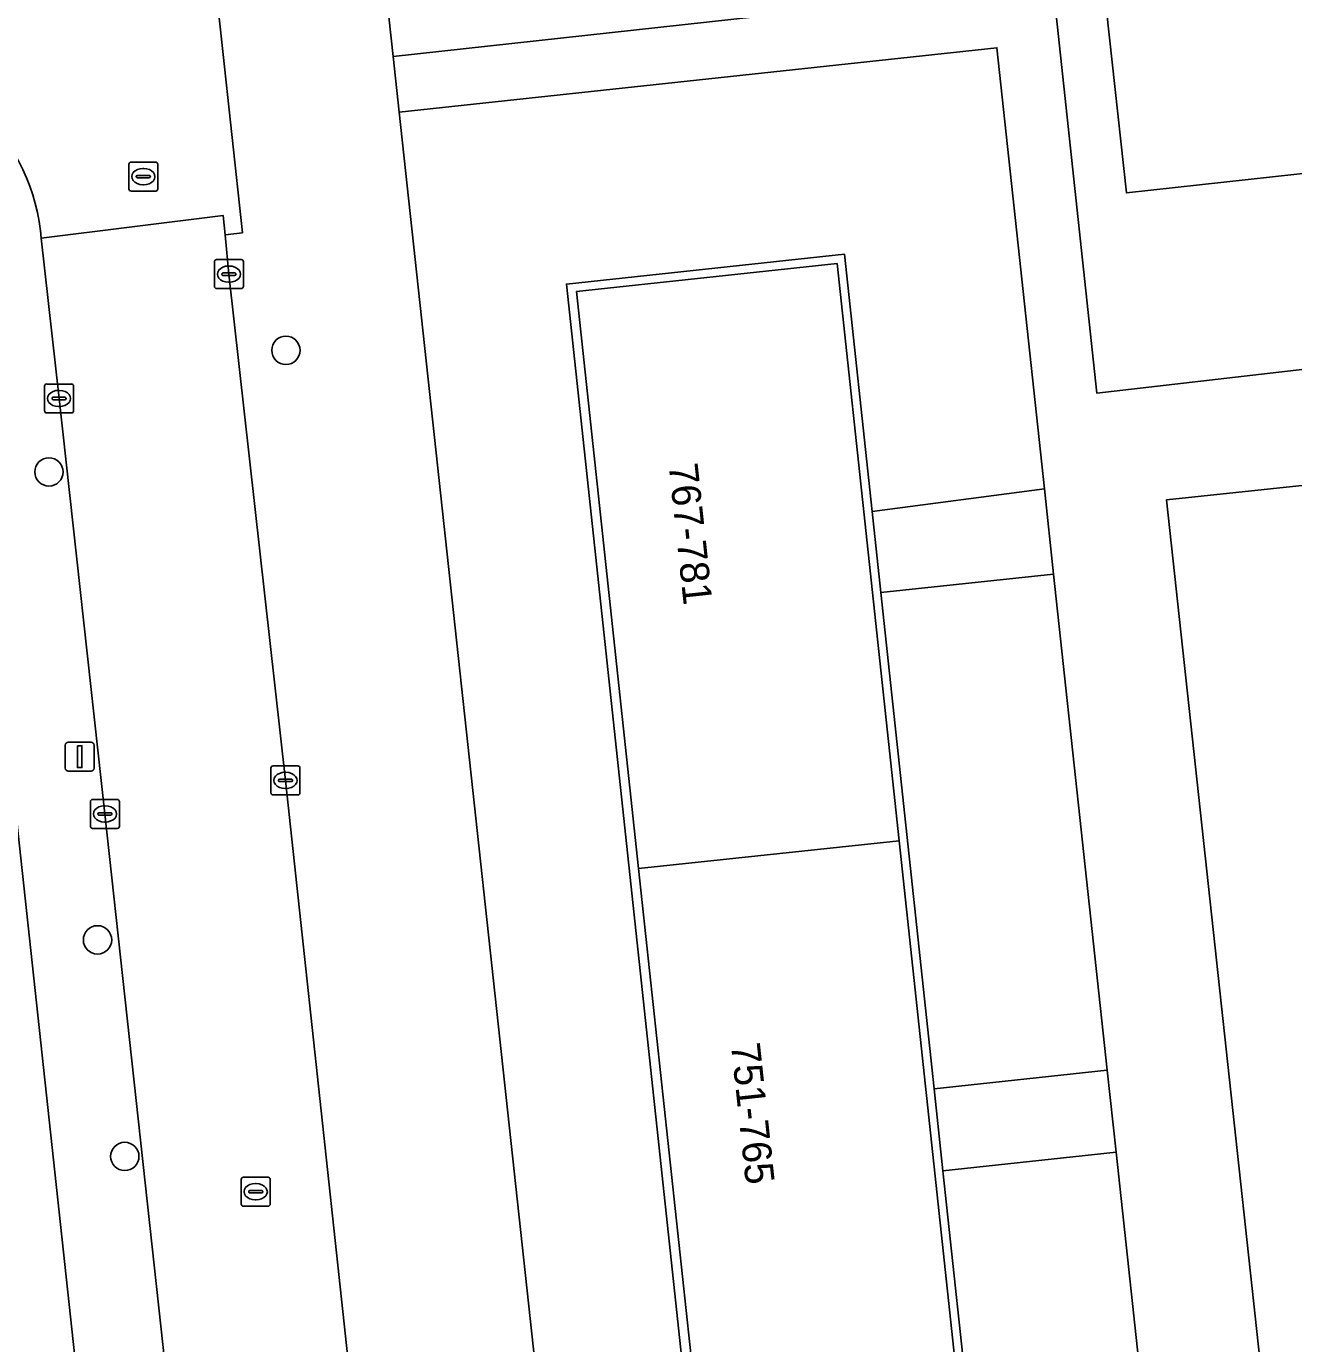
# Model space of a CAD drawing. Extents: x 160023 to 161302, y 384750 to 385707.
# Drawn here: x 161169.3 to 161213.04, y 385035.69 to 385081.16 of the extents above; entities that cross this region are included whole.
import ezdxf

# ---------------------------------------------------------------- set-up
doc = ezdxf.new("R2010")
doc.units = 0
for name, color, linetype in [('IMGEO_Boom', 7, 'Continuous'), ('IMGEO_Erf', 7, 'Continuous'), ('IMGEO_Groenvoorziening', 7, 'Continuous'), ('IMGEO_Kolk', 7, 'Continuous'), ('IMGEO_Lichtmast', 7, 'Continuous'), ('IMGEO_Pand', 7, 'Continuous'), ('IMGEO_Pand_nummerreeks', 7, 'Continuous'), ('IMGEO_Rijbaan_lokaal_open', 7, 'Continuous'), ('IMGEO_Rioolput', 7, 'Continuous'), ('IMGEO_Voetpad_open', 7, 'Continuous')]:
    doc.layers.add(name, color=color, linetype=linetype)

msp = doc.modelspace()

# ---------------------------------------------------------------- linework, layer by layer
at = {"layer": 'IMGEO_Boom'}
for centre in [(161178.26, 385069.977), (161170.08, 385065.779), (161171.757, 385049.625), (161172.699, 385042.149)]:
    msp.add_circle(centre, 0.489, dxfattribs=at)
at = {"layer": 'IMGEO_Erf'}
msp.add_lwpolyline([(161166.552, 385075.934), (161155.505, 385074.638), (161156.085, 385069.239), (161161.569, 385069.829), (161162.184, 385064.11), (161162.791, 385058.469), (161163.4, 385052.805), (161164.009, 385047.148), (161164.617, 385041.496), (161165.255, 385035.561), (161161.884, 385035.198), (161162.226, 385032.017), (161171.213, 385032.993)], close=True, dxfattribs=at)
at = {"layer": 'IMGEO_Groenvoorziening'}
for points in [[(161179.96, 385143.587), (161181.164, 385143.719), (161180.341, 385151.25), (161179.13, 385151.118), (161178.872, 385153.484), (161180.082, 385153.616), (161179.96, 385154.734), (161178.77, 385154.604), (161172.22, 385214.554), (161167.411, 385213.995), (161168.925, 385199.402), (161181.958, 385080.115), (161202.85, 385082.416), (161201.592, 385093.859), (161198.136, 385093.479), (161195.193, 385093.157), (161196.183, 385084.097), (161186.574, 385083.047)], [(161231.624, 385093.818), (161216.898, 385092.204), (161217.229, 385089.183), (161217.612, 385085.686), (161226.439, 385086.652), (161227.428, 385077.619), (161207.268, 385075.412), (161206.279, 385084.445), (161214.922, 385085.391), (161214.539, 385088.889), (161214.208, 385091.909), (161203.859, 385090.775), (161206.248, 385068.502), (161233.967, 385071.696)], [(161234.441, 385067.547), (161208.652, 385064.815), (161213.108, 385023.82), (161238.479, 385026.345), (161238.901, 385026.381), (161237.122, 385042.558)], [(161204.756, 385062.254), (161198.796, 385061.616), (161200.636, 385044.487), (161206.606, 385045.128), (161205.754, 385052.998)], [(161206.913, 385042.299), (161200.939, 385041.657), (161202.784, 385024.483), (161208.773, 385025.125)]]:
    msp.add_lwpolyline(points, close=True, dxfattribs=at)
msp.add_lwpolyline([(161196.29, 385011.969), (161194.438, 385011.77), (161187.94, 385072.263), (161197.542, 385073.294), (161198.496, 385064.415), (161204.439, 385065.194), (161202.798, 385080.42), (161182.17, 385078.196), (161190.658, 385000), (161193.802, 384971.036), (161193.848, 384969.502)], dxfattribs=at)
at = {"layer": 'IMGEO_Kolk'}
for p, q in [((161175.793, 385072.181), (161175.793, 385073.033)), ((161175.868, 385073.107), (161176.72, 385073.107)), ((161176.281, 385072.887), (161176.306, 385072.887)), ((161176.794, 385073.033), (161176.794, 385072.181)), ((161176.052, 385072.601), (161176.052, 385072.613)), ((161176.49, 385072.564), (161176.092, 385072.564)), ((161176.095, 385072.65), (161176.493, 385072.65)), ((161176.304, 385072.327), (161176.279, 385072.327)), ((161176.536, 385072.613), (161176.536, 385072.601)), ((161176.72, 385072.107), (161175.868, 385072.107)), ((161169.928, 385067.888), (161169.928, 385068.74)), ((161170.003, 385068.814), (161170.855, 385068.814)), ((161170.416, 385068.594), (161170.441, 385068.594)), ((161170.929, 385068.74), (161170.929, 385067.888)), ((161170.187, 385068.308), (161170.187, 385068.32)), ((161170.625, 385068.271), (161170.227, 385068.271)), ((161170.23, 385068.357), (161170.628, 385068.357)), ((161170.671, 385068.32), (161170.671, 385068.308)), ((161170.855, 385067.814), (161170.003, 385067.814)), ((161170.439, 385068.034), (161170.414, 385068.034)), ((161177.744, 385054.704), (161177.744, 385055.556)), ((161177.819, 385055.63), (161178.671, 385055.63)), ((161178.232, 385055.41), (161178.257, 385055.41)), ((161178.745, 385055.556), (161178.745, 385054.704)), ((161178.003, 385055.124), (161178.003, 385055.136)), ((161178.441, 385055.087), (161178.043, 385055.087)), ((161178.046, 385055.173), (161178.444, 385055.173)), ((161178.487, 385055.136), (161178.487, 385055.124)), ((161171.588, 385054.472), (161172.44, 385054.472)), ((161178.671, 385054.63), (161177.819, 385054.63)), ((161178.255, 385054.85), (161178.23, 385054.85)), ((161171.513, 385053.546), (161171.513, 385054.398)), ((161171.815, 385054.015), (161172.213, 385054.015)), ((161172.001, 385054.252), (161172.026, 385054.252)), ((161172.514, 385054.398), (161172.514, 385053.546)), ((161171.772, 385053.966), (161171.772, 385053.978)), ((161172.21, 385053.929), (161171.812, 385053.929)), ((161172.024, 385053.692), (161171.999, 385053.692)), ((161172.256, 385053.978), (161172.256, 385053.966)), ((161172.44, 385053.472), (161171.588, 385053.472))]:
    msp.add_line(p, q, dxfattribs=at)
for points in [[(161175.793, 385072.181), (161175.793, 385073.033)], [(161175.868, 385073.107), (161176.72, 385073.107)], [(161176.794, 385073.033), (161176.794, 385072.181)], [(161176.72, 385072.107), (161175.868, 385072.107)], [(161169.928, 385067.888), (161169.928, 385068.74)], [(161170.003, 385068.814), (161170.855, 385068.814)], [(161170.929, 385068.74), (161170.929, 385067.888)], [(161170.855, 385067.814), (161170.003, 385067.814)], [(161177.744, 385054.704), (161177.744, 385055.556)], [(161177.819, 385055.63), (161178.671, 385055.63)], [(161178.745, 385055.556), (161178.745, 385054.704)], [(161171.588, 385054.472), (161172.44, 385054.472)], [(161178.671, 385054.63), (161177.819, 385054.63)], [(161171.513, 385053.546), (161171.513, 385054.398)], [(161172.514, 385054.398), (161172.514, 385053.546)], [(161172.44, 385053.472), (161171.588, 385053.472)]]:
    msp.add_lwpolyline(points, dxfattribs=at)
for centre, radius, start, end in [((161175.87, 385073.031), 0.0765, 91.552, 178.448), ((161175.87, 385073.031), 0.0765, 91.552, 178.448), ((161176.718, 385073.031), 0.0765, 1.552, 88.448), ((161176.718, 385073.031), 0.0765, 1.552, 88.448), ((161176.092, 385072.61), 0.0403, 85.8775, 175.7526), ((161176.089, 385072.6), 0.0366, 178.938, 274.7102), ((161176.493, 385072.607), 0.043, 264.8664, 352.4533), ((161176.497, 385072.612), 0.0386, 1.7309, 96.639), ((161175.87, 385072.183), 0.0765, 181.552, 268.448), ((161175.87, 385072.183), 0.0765, 181.552, 268.448), ((161176.718, 385072.183), 0.0765, 271.552, 358.448), ((161176.718, 385072.183), 0.0765, 271.552, 358.448), ((161170.005, 385068.738), 0.0765, 91.552, 178.448), ((161170.005, 385068.738), 0.0765, 91.552, 178.448), ((161170.853, 385068.738), 0.0765, 1.552, 88.448), ((161170.853, 385068.738), 0.0765, 1.552, 88.448), ((161170.227, 385068.317), 0.0403, 85.8775, 175.7526), ((161170.224, 385068.307), 0.0366, 178.938, 274.7102), ((161170.628, 385068.314), 0.043, 264.8664, 352.4533), ((161170.632, 385068.319), 0.0386, 1.7309, 96.639), ((161170.005, 385067.89), 0.0765, 181.552, 268.448), ((161170.005, 385067.89), 0.0765, 181.552, 268.448), ((161170.853, 385067.89), 0.0765, 271.552, 358.448), ((161170.853, 385067.89), 0.0765, 271.552, 358.448), ((161177.821, 385055.554), 0.0765, 91.552, 178.448), ((161177.821, 385055.554), 0.0765, 91.552, 178.448), ((161178.669, 385055.554), 0.0765, 1.552, 88.448), ((161178.669, 385055.554), 0.0765, 1.552, 88.448), ((161178.043, 385055.133), 0.0403, 85.8775, 175.7526), ((161178.04, 385055.123), 0.0366, 178.938, 274.7102), ((161178.444, 385055.13), 0.043, 264.8664, 352.4533), ((161178.448, 385055.135), 0.0386, 1.7309, 96.639), ((161171.59, 385054.396), 0.0765, 91.552, 178.448), ((161171.59, 385054.396), 0.0765, 91.552, 178.448), ((161172.438, 385054.396), 0.0765, 1.552, 88.448), ((161172.438, 385054.396), 0.0765, 1.552, 88.448), ((161177.821, 385054.706), 0.0765, 181.552, 268.448), ((161177.821, 385054.706), 0.0765, 181.552, 268.448), ((161178.669, 385054.706), 0.0765, 271.552, 358.448), ((161178.669, 385054.706), 0.0765, 271.552, 358.448), ((161171.812, 385053.975), 0.0403, 85.8775, 175.7526), ((161172.217, 385053.977), 0.0386, 1.7309, 96.639), ((161171.809, 385053.965), 0.0366, 178.938, 274.7102), ((161172.213, 385053.972), 0.043, 264.8664, 352.4533), ((161171.59, 385053.548), 0.0765, 181.552, 268.448), ((161171.59, 385053.548), 0.0765, 181.552, 268.448), ((161172.438, 385053.548), 0.0765, 271.552, 358.448), ((161172.438, 385053.548), 0.0765, 271.552, 358.448)]:
    msp.add_arc(centre, radius, start, end, dxfattribs=at)
for centre, major_axis, ratio, start_param, end_param in [((161176.28, 385072.607), (-0.387, 0.002), 0.722429, 4.712389, 7.853982), ((161176.305, 385072.607), (-0.39, 0.002), 0.717154, 1.570796, 4.712389), ((161170.415, 385068.314), (-0.387, 0.002), 0.722429, 4.712389, 7.853982), ((161170.44, 385068.314), (-0.39, 0.002), 0.717154, 1.570796, 4.712389), ((161178.231, 385055.13), (-0.387, 0.002), 0.722429, 4.712389, 7.853982), ((161178.256, 385055.13), (-0.39, 0.002), 0.717154, 1.570796, 4.712389), ((161172, 385053.972), (-0.387, 0.002), 0.722429, 4.712389, 7.853982), ((161172.025, 385053.972), (-0.39, 0.002), 0.717154, 1.570796, 4.712389)]:
    msp.add_ellipse(centre, major_axis=major_axis, ratio=ratio, start_param=start_param, end_param=end_param, dxfattribs=at)
at = {"layer": 'IMGEO_Lichtmast'}
for p, q in [((161170.646, 385055.55), (161170.646, 385056.35)), ((161170.646, 385056.35), (161170.646, 385055.55)), ((161170.746, 385056.45), (161171.536, 385056.45)), ((161171.536, 385056.45), (161170.746, 385056.45)), ((161171.636, 385056.35), (161171.636, 385055.55)), ((161171.636, 385055.55), (161171.636, 385056.35)), ((161171.536, 385055.45), (161170.746, 385055.45)), ((161170.746, 385055.45), (161171.536, 385055.45))]:
    msp.add_line(p, q, dxfattribs=at)
msp.add_lwpolyline([(161171.066, 385056.325), (161171.216, 385056.325), (161171.216, 385055.575), (161171.066, 385055.575), (161171.066, 385056.325)], dxfattribs=at)
for centre, start, end in [((161170.746, 385056.35), 90, 180), ((161170.746, 385056.35), 90, 180), ((161171.536, 385056.35), 0, 90), ((161171.536, 385056.35), 360, 90), ((161170.746, 385055.55), 180, 270), ((161170.746, 385055.55), 180, 270), ((161171.536, 385055.55), 270, 0), ((161171.536, 385055.55), 270, 0)]:
    msp.add_arc(centre, 0.1, start, end, dxfattribs=at)
at = {"layer": 'IMGEO_Pand'}
for points in [[(161206.279, 385084.445), (161207.268, 385075.412), (161227.428, 385077.619), (161226.439, 385086.652), (161217.612, 385085.686), (161214.922, 385085.391)], [(161197.281, 385072.972), (161188.293, 385072.006), (161190.433, 385052.084), (161199.421, 385053.049)], [(161192.576, 385032.131), (161201.564, 385033.097), (161199.421, 385053.049), (161190.433, 385052.084)]]:
    msp.add_lwpolyline(points, close=True, dxfattribs=at)
at = {"layer": 'IMGEO_Rijbaan_lokaal_open'}
msp.add_lwpolyline([(161169.79, 385074.108), (161169.808, 385073.852), (161176.096, 385074.629), (161176.161, 385073.964), (161176.759, 385074.036), (161174.589, 385094.096)], dxfattribs=at)
msp.add_lwpolyline([(161176.161, 385073.964), (161176.096, 385074.629), (161169.808, 385073.852), (161170.429, 385068.314), (161172.014, 385053.972), (161174.79, 385028.503), (161181.114, 385029.095), (161180.44, 385034.765), (161178.245, 385055.13), (161176.294, 385072.607)], close=True, dxfattribs=at)
msp.add_arc((161162.778, 385073.216), 7.069, 7.2462, 48.126, dxfattribs=at)
at = {"layer": 'IMGEO_Rioolput'}
for p, q in [((161172.838, 385075.547), (161172.838, 385076.399)), ((161172.913, 385076.473), (161173.765, 385076.473)), ((161173.839, 385076.399), (161173.839, 385075.547)), ((161173.097, 385075.967), (161173.097, 385075.979)), ((161173.535, 385075.93), (161173.137, 385075.93)), ((161173.14, 385076.016), (161173.538, 385076.016)), ((161173.326, 385076.253), (161173.351, 385076.253)), ((161173.581, 385075.979), (161173.581, 385075.967)), ((161173.765, 385075.473), (161172.913, 385075.473)), ((161173.349, 385075.693), (161173.324, 385075.693)), ((161176.717, 385040.505), (161176.717, 385041.357)), ((161176.792, 385041.431), (161177.644, 385041.431)), ((161177.718, 385041.357), (161177.718, 385040.505)), ((161176.976, 385040.925), (161176.976, 385040.937)), ((161177.414, 385040.888), (161177.016, 385040.888)), ((161177.019, 385040.974), (161177.417, 385040.974)), ((161177.205, 385041.211), (161177.23, 385041.211)), ((161177.46, 385040.937), (161177.46, 385040.925)), ((161177.644, 385040.431), (161176.792, 385040.431)), ((161177.228, 385040.651), (161177.203, 385040.651))]:
    msp.add_line(p, q, dxfattribs=at)
for points in [[(161172.838, 385075.547), (161172.838, 385076.399)], [(161172.913, 385076.473), (161173.765, 385076.473)], [(161173.839, 385076.399), (161173.839, 385075.547)], [(161173.765, 385075.473), (161172.913, 385075.473)], [(161176.717, 385040.505), (161176.717, 385041.357)], [(161176.792, 385041.431), (161177.644, 385041.431)], [(161177.718, 385041.357), (161177.718, 385040.505)], [(161177.644, 385040.431), (161176.792, 385040.431)]]:
    msp.add_lwpolyline(points, dxfattribs=at)
for centre, radius, start, end in [((161172.915, 385076.397), 0.0765, 91.552, 178.448), ((161172.915, 385076.397), 0.0765, 91.552, 178.448), ((161173.763, 385076.397), 0.0765, 1.552, 88.448), ((161173.763, 385076.397), 0.0765, 1.552, 88.448), ((161173.137, 385075.976), 0.0403, 85.8775, 175.7526), ((161173.134, 385075.966), 0.0366, 178.938, 274.7102), ((161173.538, 385075.973), 0.043, 264.8664, 352.4533), ((161173.542, 385075.978), 0.0386, 1.7309, 96.639), ((161172.915, 385075.549), 0.0765, 181.552, 268.448), ((161172.915, 385075.549), 0.0765, 181.552, 268.448), ((161173.763, 385075.549), 0.0765, 271.552, 358.448), ((161173.763, 385075.549), 0.0765, 271.552, 358.448), ((161176.794, 385041.355), 0.0765, 91.552, 178.448), ((161176.794, 385041.355), 0.0765, 91.552, 178.448), ((161177.642, 385041.355), 0.0765, 1.552, 88.448), ((161177.642, 385041.355), 0.0765, 1.552, 88.448), ((161177.016, 385040.934), 0.0403, 85.8775, 175.7526), ((161177.013, 385040.924), 0.0366, 178.938, 274.7102), ((161177.417, 385040.931), 0.043, 264.8664, 352.4533), ((161177.421, 385040.936), 0.0386, 1.7309, 96.639), ((161176.794, 385040.507), 0.0765, 181.552, 268.448), ((161176.794, 385040.507), 0.0765, 181.552, 268.448), ((161177.642, 385040.507), 0.0765, 271.552, 358.448), ((161177.642, 385040.507), 0.0765, 271.552, 358.448)]:
    msp.add_arc(centre, radius, start, end, dxfattribs=at)
for centre, major_axis, ratio, start_param, end_param in [((161173.325, 385075.973), (-0.387, 0.002), 0.722429, 4.712389, 7.853982), ((161173.35, 385075.973), (-0.39, 0.002), 0.717154, 1.570796, 4.712389), ((161177.204, 385040.931), (-0.387, 0.002), 0.722429, 4.712389, 7.853982), ((161177.229, 385040.931), (-0.39, 0.002), 0.717154, 1.570796, 4.712389)]:
    msp.add_ellipse(centre, major_axis=major_axis, ratio=ratio, start_param=start_param, end_param=end_param, dxfattribs=at)
at = {"layer": 'IMGEO_Voetpad_open'}
for points in [[(161167.922, 385230.057), (161167.881, 385230.054), (161160.218, 385228.728), (161160.25, 385228.109), (161161.15, 385219.413), (161161.434, 385216.668), (161163.36, 385198.06), (161167.291, 385162.209), (161167.587, 385159.505), (161173.502, 385105.563), (161173.796, 385102.879), (161174.284, 385097.067), (161174.589, 385094.096), (161176.759, 385074.036), (161176.161, 385073.964), (161176.294, 385072.607), (161178.245, 385055.13), (161180.44, 385034.765), (161181.114, 385029.095), (161181.475, 385025.672), (161183.046, 385011.321), (161185.328, 384989.832), (161187.439, 384970.427)], [(161193.848, 384969.502), (161193.802, 384971.036), (161190.658, 385000), (161182.17, 385078.196), (161181.958, 385080.115), (161168.925, 385199.402)], [(161234.441, 385067.547), (161233.967, 385071.696), (161206.248, 385068.502), (161203.859, 385090.775), (161214.208, 385091.909), (161216.898, 385092.204), (161231.624, 385093.818), (161231.17, 385097.917), (161228.865, 385097.655), (161205.394, 385094.984), (161200.869, 385135.849), (161224.744, 385138.423), (161226.676, 385138.631), (161226.282, 385142.751), (161220.073, 385142.071), (161198.487, 385139.707), (161196.005, 385161.998), (161206.338, 385163.133), (161208.972, 385163.422), (161223.82, 385165.053), (161223.346, 385169.031)], [(161193.469, 385167.753), (161193.762, 385165.084), (161196.917, 385136.381), (161197.203, 385133.782), (161199.118, 385116.36), (161199.398, 385113.814), (161201.309, 385096.436), (161201.592, 385093.859), (161202.85, 385082.416), (161181.958, 385080.115), (161182.17, 385078.196), (161202.798, 385080.42), (161204.439, 385065.194), (161204.756, 385062.254), (161205.754, 385052.998), (161206.606, 385045.128), (161206.913, 385042.299), (161208.773, 385025.125)], [(161167.496, 385078.48), (161166.552, 385075.934), (161171.213, 385032.993), (161171.35, 385031.73), (161174.784, 385000.103), (161174.795, 385000), (161174.895, 384999.082), (161177.668, 384973.532), (161178.485, 384966.006), (161180.693, 384965.502), (161181.16, 384965.553)], [(161175.186, 385024.867), (161174.79, 385028.503), (161172.014, 385053.972), (161170.429, 385068.314), (161169.808, 385073.852), (161169.79, 385074.108)], [(161202.784, 385024.483), (161200.939, 385041.657), (161200.636, 385044.487), (161198.796, 385061.616), (161198.496, 385064.415), (161197.542, 385073.294), (161187.94, 385072.263), (161194.438, 385011.77)], [(161213.108, 385023.82), (161208.652, 385064.815), (161234.441, 385067.547)]]:
    msp.add_lwpolyline(points, dxfattribs=at)
for points in [[(161197.281, 385072.972), (161199.421, 385053.049), (161201.564, 385033.097), (161203.739, 385012.853), (161203.351, 385012.811), (161204.522, 385001.914), (161204.952, 385001.96), (161205.163, 385000), (161207.111, 384981.862), (161209.266, 384961.794), (161211.436, 384941.593), (161202.556, 384940.639), (161200.387, 384960.84), (161198.231, 384980.909), (161196.181, 385000), (161196.107, 385000.685), (161197.686, 385000.855), (161197.649, 385001.197), (161196.49, 385011.993), (161196.447, 385012.394), (161194.716, 385012.208), (161192.576, 385032.131), (161190.433, 385052.084), (161188.293, 385072.006)], [(161204.439, 385065.194), (161198.496, 385064.415), (161198.796, 385061.616), (161204.756, 385062.254)], [(161206.606, 385045.128), (161200.636, 385044.487), (161200.939, 385041.657), (161206.913, 385042.299)]]:
    msp.add_lwpolyline(points, close=True, dxfattribs=at)
msp.add_arc((161162.778, 385073.216), 7.069, 7.2462, 48.126, dxfattribs=at)

# ---------------------------------------------------------------- texts
at = {"layer": 'IMGEO_Pand_nummerreeks'}
for s, p in [('767-781', (161191.469, 385066.032)), ('751-765', (161193.618, 385046.022))]:
    msp.add_text(s, height=1, rotation=276.1307, dxfattribs=at).set_placement(p)

doc.saveas('drawing.dxf')
